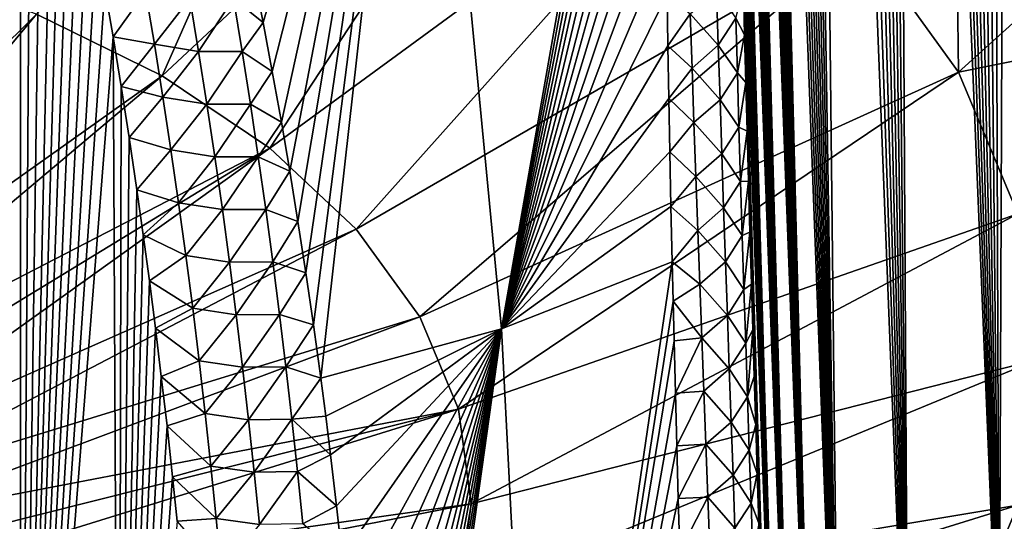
# Model space of a CAD drawing. Header units: metres. Extents: x -109 to 109, y -452 to 89.
# Tile 421 of 656: x 83.18 to 94.08, y -64.92 to -59.37. Entities that reach past the tile are written whole.
import ezdxf

# ---------------------------------------------------------------- set-up
doc = ezdxf.new("R2010")
doc.units = ezdxf.units.M
doc.layers.add('solid_k244270000c71_000_01_01', color=7, linetype='CONTINUOUS')

msp = doc.modelspace()

# ---------------------------------------------------------------- linework, layer by layer
at = {"layer": 'solid_k244270000c71_000_01_01'}
for points in [[(94.022644, -67.019218, 34.577629), (93.244164, -38.08292, 15.600641), (93.391479, -38.019226, 15.836111)], [(94.022644, -67.019218, 34.577629), (93.391479, -38.019226, 15.836111), (93.550964, -37.984489, 16.102036)], [(94.022644, -67.019218, 34.577629), (93.550964, -37.984489, 16.102036), (93.726509, -37.983807, 16.406855)], [(94.022644, -67.019218, 34.577629), (93.726509, -37.983807, 16.406855), (93.921356, -38.025181, 16.758844)], [(94.022644, -67.019218, 34.577629), (93.921356, -38.025181, 16.758844), (94.138138, -38.119164, 17.166239)], [(94.022644, -67.019218, 34.577629), (93.106247, -38.172516, 15.389776), (93.244164, -38.08292, 15.600641)], [(95.265274, -65.832581, 36.040886), (94.022644, -67.019218, 34.577629), (94.138138, -38.119164, 17.166239)], [(94.022644, -67.019218, 34.577629), (92.97493, -38.287556, 15.198542), (93.106247, -38.172516, 15.389776)], [(94.022644, -67.019218, 34.577629), (92.847725, -38.429184, 15.022923), (92.97493, -38.287556, 15.198542)], [(93.016296, -68.066841, 32.850117), (92.722656, -38.600571, 14.860564), (92.847725, -38.429184, 15.022923)], [(94.022644, -67.019218, 34.577629), (93.016296, -68.066841, 32.850117), (92.847725, -38.429184, 15.022923)], [(93.016296, -68.066841, 32.850117), (92.597656, -38.807274, 14.709655), (92.722656, -38.600571, 14.860564)], [(93.016296, -68.066841, 32.850117), (92.471344, -39.056278, 14.570004), (92.597656, -38.807274, 14.709655)], [(93.016296, -68.066841, 32.850117), (92.342567, -39.357655, 14.442955), (92.471344, -39.056278, 14.570004)], [(93.016296, -68.066841, 32.850117), (92.210732, -39.723488, 14.331423), (92.342567, -39.357655, 14.442955)], [(93.016296, -68.066841, 32.850117), (92.076813, -40.165485, 14.241096), (92.210732, -39.723488, 14.331423)], [(93.016296, -68.066841, 32.850117), (91.942688, -40.69426, 14.178947), (92.076813, -40.165485, 14.241096)], [(92.255592, -68.965515, 30.86268), (91.810715, -41.319534, 14.152598), (91.942688, -40.69426, 14.178947)], [(93.016296, -68.066841, 32.850117), (92.255592, -68.965515, 30.86268), (91.942688, -40.69426, 14.178947)], [(92.255592, -68.965515, 30.86268), (91.746254, -41.671303, 14.155176), (91.810715, -41.319534, 14.152598)], [(92.255592, -68.965515, 30.86268), (91.68322, -42.051617, 14.170082), (91.746254, -41.671303, 14.155176)], [(92.255592, -68.965515, 30.86268), (91.621849, -42.461643, 14.198122), (91.68322, -42.051617, 14.170082)], [(92.255592, -68.965515, 30.86268), (91.562416, -42.902866, 14.240331), (91.621849, -42.461643, 14.198122)], [(92.255592, -68.965515, 30.86268), (91.505249, -43.377674, 14.298508), (91.562416, -42.902866, 14.240331)], [(92.255592, -68.965515, 30.86268), (91.4506, -43.887009, 14.373331), (91.505249, -43.377674, 14.298508)], [(92.255592, -68.965515, 30.86268), (91.398811, -44.43383, 14.467003), (91.4506, -43.887009, 14.373331)], [(92.255592, -68.965515, 30.86268), (91.350182, -45.019722, 14.580708), (91.398811, -44.43383, 14.467003)], [(91.972298, -69.353317, 29.77116), (91.319656, -45.433128, 14.668466), (91.350182, -45.019722, 14.580708)], [(92.255592, -68.965515, 30.86268), (91.972298, -69.353317, 29.77116), (91.350182, -45.019722, 14.580708)], [(91.972298, -69.353317, 29.77116), (91.290764, -45.865513, 14.766369), (91.319656, -45.433128, 14.668466)], [(91.972298, -69.353317, 29.77116), (91.263649, -46.318413, 14.875616), (91.290764, -45.865513, 14.766369)], [(91.972298, -69.353317, 29.77116), (91.238327, -46.791275, 14.995774), (91.263649, -46.318413, 14.875616)], [(91.972298, -69.353317, 29.77116), (91.215004, -47.286301, 15.128642), (91.238327, -46.791275, 14.995774)], [(91.972298, -69.353317, 29.77116), (91.193703, -47.803459, 15.27417), (91.215004, -47.286301, 15.128642)], [(91.972298, -69.353317, 29.77116), (91.174545, -48.343712, 15.433206), (91.193703, -47.803459, 15.27417)], [(91.757278, -69.695786, 28.613926), (91.157715, -48.909081, 15.607457), (91.174545, -48.343712, 15.433206)], [(91.972298, -69.353317, 29.77116), (91.757278, -69.695786, 28.613926), (91.174545, -48.343712, 15.433206)], [(91.757278, -69.695786, 28.613926), (91.143196, -49.498829, 15.796306), (91.157715, -48.909081, 15.607457)], [(91.757278, -69.695786, 28.613926), (91.133965, -49.958813, 15.949035), (91.143196, -49.498829, 15.796306)], [(91.757278, -69.695786, 28.613926), (91.126205, -50.434528, 16.111782), (91.133965, -49.958813, 15.949035)], [(91.757278, -69.695786, 28.613926), (91.119881, -50.925243, 16.283892), (91.126205, -50.434528, 16.111782)], [(91.757278, -69.695786, 28.613926), (91.115105, -51.432449, 16.466789), (91.119881, -50.925243, 16.283892)], [(91.757278, -69.695786, 28.613926), (91.111984, -51.957386, 16.661663), (91.115105, -51.432449, 16.466789)], [(91.757278, -69.695786, 28.613926), (91.11042, -52.498913, 16.867392), (91.111984, -51.957386, 16.661663)], [(88.514854, -62.790352, 18.561483), (87.621178, -53.464222, 13.920864), (90.351044, -52.362946, 15.43154)], [(90.341232, -52.900475, 15.615675), (88.514854, -62.790352, 18.561483), (90.351044, -52.362946, 15.43154)], [(91.613785, -69.988739, 27.390369), (91.110519, -53.058212, 17.085194), (91.11042, -52.498913, 16.867392)], [(91.757278, -69.695786, 28.613926), (91.613785, -69.988739, 27.390369), (91.11042, -52.498913, 16.867392)], [(90.341232, -52.900475, 15.615675), (90.33371, -53.438198, 15.805707), (88.514854, -62.790352, 18.561483)], [(91.613785, -69.988739, 27.390369), (91.112411, -53.637104, 17.316927), (91.110519, -53.058212, 17.085194)], [(85.875214, -59.397694, 15.483384), (85.771118, -58.870399, 15.194627), (87.621178, -53.464222, 13.920864)], [(85.977371, -59.941822, 15.782797), (85.875214, -59.397694, 15.483384), (87.621178, -53.464222, 13.920864)], [(86.077843, -60.503712, 16.093752), (85.977371, -59.941822, 15.782797), (87.621178, -53.464222, 13.920864)], [(86.170441, -61.0457, 16.395624), (86.077843, -60.503712, 16.093752), (87.621178, -53.464222, 13.920864)], [(86.260841, -61.600887, 16.706758), (86.170441, -61.0457, 16.395624), (87.621178, -53.464222, 13.920864)], [(86.348412, -62.167889, 17.026438), (86.260841, -61.600887, 16.706758), (87.621178, -53.464222, 13.920864)], [(86.432533, -62.745331, 17.353918), (86.348412, -62.167889, 17.026438), (87.621178, -53.464222, 13.920864)], [(86.513451, -63.335842, 17.69088), (86.432533, -62.745331, 17.353918), (87.621178, -53.464222, 13.920864)], [(88.514854, -62.790352, 18.561483), (86.513451, -63.335842, 17.69088), (87.621178, -53.464222, 13.920864)], [(90.33371, -53.438198, 15.805707), (90.328079, -53.993, 16.007626), (88.514854, -62.790352, 18.561483)], [(91.613785, -69.988739, 27.390369), (91.115173, -54.113941, 17.511908), (91.112411, -53.637104, 17.316927)], [(90.328079, -53.993, 16.007626), (90.323792, -54.563469, 16.220795), (88.514854, -62.790352, 18.561483)], [(82.094749, -72.624504, 25.099007), (83.060974, -54.108059, 12.660812), (83.185005, -54.591045, 12.915944)], [(91.613785, -69.988739, 27.390369), (91.119026, -54.602776, 17.715239), (91.115173, -54.113941, 17.511908)], [(83.193443, -72.531944, 24.562874), (82.094749, -72.624504, 25.099007), (83.185005, -54.591045, 12.915944)], [(83.193443, -72.531944, 24.562874), (83.185005, -54.591045, 12.915944), (83.308792, -55.09119, 13.181071)], [(90.323792, -54.563469, 16.220795), (90.321251, -55.151329, 16.446566), (88.514854, -62.790352, 18.561483)], [(91.613785, -69.988739, 27.390369), (91.124046, -55.104675, 17.928106), (91.119026, -54.602776, 17.715239)], [(87.051567, -54.799007, 56.099972), (83.365547, -59.306496, 53.062702), (84.759262, -59.98925, 52.087624)], [(89.193558, -55.848328, 54.601387), (87.051567, -54.799007, 56.099972), (84.759262, -59.98925, 52.087624)], [(83.193443, -72.531944, 24.562874), (83.308792, -55.09119, 13.181071), (83.431999, -55.609825, 13.457208)], [(90.321251, -55.151329, 16.446566), (90.320908, -55.758415, 16.686401), (88.514854, -62.790352, 18.561483)], [(91.613785, -69.988739, 27.390369), (91.130318, -55.62072, 18.151699), (91.124046, -55.104675, 17.928106)], [(83.193443, -72.531944, 24.562874), (83.431999, -55.609825, 13.457208), (83.554153, -56.148964, 13.745919)], [(91.613785, -69.988739, 27.390369), (91.137794, -56.150627, 18.385681), (91.130318, -55.62072, 18.151699)], [(90.320908, -55.758415, 16.686401), (90.32225, -56.279194, 16.897373), (88.514854, -62.790352, 18.561483)], [(89.193558, -55.848328, 54.601387), (84.759262, -59.98925, 52.087624), (85.949615, -60.788654, 50.945957)], [(91.022987, -57.07692, 52.846775), (89.193558, -55.848328, 54.601387), (85.949615, -60.788654, 50.945957)], [(83.193443, -72.531944, 24.562874), (83.554153, -56.148964, 13.745919), (83.65126, -56.594597, 13.985593)], [(91.613785, -69.988739, 27.390369), (91.1464, -56.693707, 18.629307), (91.137794, -56.150627, 18.385681)], [(90.32225, -56.279194, 16.897373), (90.324539, -56.812065, 17.117733), (88.514854, -62.790352, 18.561483)], [(83.193443, -72.531944, 24.562874), (83.65126, -56.594597, 13.985593), (83.747849, -57.052734, 14.23285)], [(91.613785, -69.988739, 27.390369), (91.156242, -57.251289, 18.884108), (91.1464, -56.693707, 18.629307)], [(90.324539, -56.812065, 17.117733), (90.328056, -57.358105, 17.348404), (88.514854, -62.790352, 18.561483)], [(83.193443, -72.531944, 24.562874), (83.747849, -57.052734, 14.23285), (83.843575, -57.524601, 14.488676)], [(91.022987, -57.07692, 52.846775), (85.949615, -60.788654, 50.945957), (86.90728, -61.685024, 49.66581)], [(92.494812, -58.454536, 50.879333), (91.022987, -57.07692, 52.846775), (86.90728, -61.685024, 49.66581)], [(91.613785, -69.988739, 27.390369), (91.167389, -57.824711, 19.151632), (91.156242, -57.251289, 18.884108)], [(90.328056, -57.358105, 17.348404), (90.333076, -57.918476, 17.590397), (88.514854, -62.790352, 18.561483)], [(83.193443, -72.531944, 24.562874), (83.843575, -57.524601, 14.488676), (83.938095, -58.011406, 14.754061)], [(91.545441, -70.227119, 26.099672), (91.179825, -58.41431, 19.432184), (91.167389, -57.824711, 19.151632)], [(91.613785, -69.988739, 27.390369), (91.545441, -70.227119, 26.099672), (91.167389, -57.824711, 19.151632)], [(90.333076, -57.918476, 17.590397), (90.339867, -58.494335, 17.844748), (88.514854, -62.790352, 18.561483)], [(93.54792, -57.87973, 50.930786), (92.494812, -58.454536, 50.879333), (93.572792, -59.947258, 48.747509)], [(94.885963, -58.759335, 49.306023), (93.54792, -57.87973, 50.930786), (93.572792, -59.947258, 48.747509)], [(83.193443, -72.531944, 24.562874), (83.938095, -58.011406, 14.754061), (84.031525, -58.512817, 15.028746)], [(91.545441, -70.227119, 26.099672), (91.193443, -59.01881, 19.724201), (91.179825, -58.41431, 19.432184)], [(83.193443, -72.531944, 24.562874), (84.031525, -58.512817, 15.028746), (84.124084, -59.028061, 15.312122)], [(92.494812, -58.454536, 50.879333), (86.90728, -61.685024, 49.66581), (87.608688, -62.656284, 48.278706)], [(93.572792, -59.947258, 48.747509), (92.494812, -58.454536, 50.879333), (87.608688, -62.656284, 48.278706)], [(90.339867, -58.494335, 17.844748), (90.348137, -59.086735, 18.112064), (88.514854, -62.790352, 18.561483)], [(79.465775, -63.171432, 49.478439), (83.365547, -59.306496, 53.062702), (81.802773, -58.757198, 53.847176)], [(96.405663, -59.377026, 47.689861), (94.885963, -58.759335, 49.306023), (93.572792, -59.947258, 48.747509)], [(85.5466, -59.134377, 15.231928), (85.771118, -58.870399, 15.194627), (85.875214, -59.397694, 15.483384)], [(83.193443, -72.531944, 24.562874), (84.124084, -59.028061, 15.312122), (84.215309, -59.558628, 15.60545)], [(84.57299, -59.054806, 15.153845), (84.215309, -59.558628, 15.60545), (84.124084, -59.028061, 15.312122)], [(84.57299, -59.054806, 15.153845), (84.671799, -59.639961, 15.474557), (84.215309, -59.558628, 15.60545)], [(85.064034, -59.13435, 15.150333), (84.671799, -59.639961, 15.474557), (84.57299, -59.054806, 15.153845)], [(90.603127, -59.302208, 18.443144), (90.895988, -59.046684, 18.735929), (90.914566, -59.651146, 19.028704)], [(91.108147, -59.351109, 19.366009), (90.914566, -59.651146, 19.028704), (90.895988, -59.046684, 18.735929)], [(91.108147, -59.351109, 19.366009), (91.193443, -59.01881, 19.724201), (91.205742, -59.534817, 19.977537)], [(91.545441, -70.227119, 26.099672), (91.205742, -59.534817, 19.977537), (91.193443, -59.01881, 19.724201)], [(85.064034, -59.13435, 15.150333), (85.161247, -59.718639, 15.467814), (84.671799, -59.639961, 15.474557)], [(85.5466, -59.134377, 15.231928), (85.161247, -59.718639, 15.467814), (85.064034, -59.13435, 15.150333)], [(85.643227, -59.718487, 15.546586), (85.161247, -59.718639, 15.467814), (85.5466, -59.134377, 15.231928)], [(85.643227, -59.718487, 15.546586), (85.5466, -59.134377, 15.231928), (85.875214, -59.397694, 15.483384)], [(90.348137, -59.086735, 18.112064), (90.356911, -59.657055, 18.374529), (88.514854, -62.790352, 18.561483)], [(90.603127, -59.302208, 18.443144), (90.356911, -59.657055, 18.374529), (90.348137, -59.086735, 18.112064)], [(79.465775, -63.171432, 49.478439), (79.962067, -63.394451, 49.159943), (83.365547, -59.306496, 53.062702)], [(79.962067, -63.394451, 49.159943), (84.759262, -59.98925, 52.087624), (83.365547, -59.306496, 53.062702)], [(85.643227, -59.718487, 15.546586), (85.875214, -59.397694, 15.483384), (85.977371, -59.941822, 15.782797)], [(90.603127, -59.302208, 18.443144), (90.623596, -59.905315, 18.734364), (90.356911, -59.657055, 18.374529)], [(90.603127, -59.302208, 18.443144), (90.914566, -59.651146, 19.028704), (90.623596, -59.905315, 18.734364)], [(91.108147, -59.351109, 19.366009), (91.125145, -59.955982, 19.664526), (90.914566, -59.651146, 19.028704)], [(91.108147, -59.351109, 19.366009), (91.205742, -59.534817, 19.977537), (91.125145, -59.955982, 19.664526)], [(96.405663, -59.377026, 47.689861), (93.572792, -59.947258, 48.747509), (94.230385, -61.518322, 46.503796)], [(84.278702, -72.417961, 23.920357), (83.193443, -72.531944, 24.562874), (84.215309, -59.558628, 15.60545)], [(84.278702, -72.417961, 23.920357), (84.215309, -59.558628, 15.60545), (84.30471, -60.106041, 15.910009)], [(84.671799, -59.639961, 15.474557), (84.30471, -60.106041, 15.910009), (84.215309, -59.558628, 15.60545)], [(91.125145, -59.955982, 19.664526), (91.205742, -59.534817, 19.977537), (91.218964, -60.062824, 20.241127)], [(91.545441, -70.227119, 26.099672), (91.218964, -60.062824, 20.241127), (91.205742, -59.534817, 19.977537)], [(84.671799, -59.639961, 15.474557), (84.76577, -60.224907, 15.797199), (84.30471, -60.106041, 15.910009)], [(85.161247, -59.718639, 15.467814), (84.76577, -60.224907, 15.797199), (84.671799, -59.639961, 15.474557)], [(85.161247, -59.718639, 15.467814), (85.253685, -60.302567, 15.787263), (84.76577, -60.224907, 15.797199)], [(85.643227, -59.718487, 15.546586), (85.253685, -60.302567, 15.787263), (85.161247, -59.718639, 15.467814)], [(85.735115, -60.302101, 15.863255), (85.253685, -60.302567, 15.787263), (85.643227, -59.718487, 15.546586)], [(85.735115, -60.302101, 15.863255), (85.643227, -59.718487, 15.546586), (85.977371, -59.941822, 15.782797)], [(90.356911, -59.657055, 18.374529), (90.366783, -60.23946, 18.64781), (88.514854, -62.790352, 18.561483)], [(90.623596, -59.905315, 18.734364), (90.366783, -60.23946, 18.64781), (90.356911, -59.657055, 18.374529)], [(90.623596, -59.905315, 18.734364), (90.914566, -59.651146, 19.028704), (90.933708, -60.253448, 19.325781)], [(91.125145, -59.955982, 19.664526), (90.933708, -60.253448, 19.325781), (90.914566, -59.651146, 19.028704)], [(85.735115, -60.302101, 15.863255), (85.977371, -59.941822, 15.782797), (86.077843, -60.503712, 16.093752)], [(93.572792, -59.947258, 48.747509), (87.608688, -62.656284, 48.278706), (88.03656, -63.678524, 46.818798)], [(94.230385, -61.518322, 46.503796), (93.572792, -59.947258, 48.747509), (88.03656, -63.678524, 46.818798)], [(90.623596, -59.905315, 18.734364), (90.644531, -60.506191, 19.029875), (90.366783, -60.23946, 18.64781)], [(90.623596, -59.905315, 18.734364), (90.933708, -60.253448, 19.325781), (90.644531, -60.506191, 19.029875)], [(79.962067, -63.394451, 49.159943), (80.407867, -63.65015, 48.794765), (84.759262, -59.98925, 52.087624)], [(80.407867, -63.65015, 48.794765), (85.949615, -60.788654, 50.945957), (84.759262, -59.98925, 52.087624)], [(91.125145, -59.955982, 19.664526), (91.142761, -60.558762, 19.967302), (90.933708, -60.253448, 19.325781)], [(91.125145, -59.955982, 19.664526), (91.218964, -60.062824, 20.241127), (91.142761, -60.558762, 19.967302)], [(84.278702, -72.417961, 23.920357), (84.30471, -60.106041, 15.910009), (84.392258, -60.670635, 16.226086)], [(84.76577, -60.224907, 15.797199), (84.392258, -60.670635, 16.226086), (84.30471, -60.106041, 15.910009)], [(91.142761, -60.558762, 19.967302), (91.218964, -60.062824, 20.241127), (91.233139, -60.603615, 20.51606)], [(91.545441, -70.227119, 26.099672), (91.233139, -60.603615, 20.51606), (91.218964, -60.062824, 20.241127)], [(84.76577, -60.224907, 15.797199), (84.855042, -60.809582, 16.121765), (84.392258, -60.670635, 16.226086)], [(85.253685, -60.302567, 15.787263), (84.855042, -60.809582, 16.121765), (84.76577, -60.224907, 15.797199)], [(90.366783, -60.23946, 18.64781), (90.377869, -60.832355, 18.931572), (88.514854, -62.790352, 18.561483)], [(90.644531, -60.506191, 19.029875), (90.377869, -60.832355, 18.931572), (90.366783, -60.23946, 18.64781)], [(90.644531, -60.506191, 19.029875), (90.933708, -60.253448, 19.325781), (90.953331, -60.853607, 19.627068)], [(91.142761, -60.558762, 19.967302), (90.953331, -60.853607, 19.627068), (90.933708, -60.253448, 19.325781)], [(85.253685, -60.302567, 15.787263), (85.341499, -60.886078, 16.108673), (84.855042, -60.809582, 16.121765)], [(85.735115, -60.302101, 15.863255), (85.341499, -60.886078, 16.108673), (85.253685, -60.302567, 15.787263)], [(85.822395, -60.885174, 16.181932), (85.341499, -60.886078, 16.108673), (85.735115, -60.302101, 15.863255)], [(85.822395, -60.885174, 16.181932), (85.735115, -60.302101, 15.863255), (86.077843, -60.503712, 16.093752)], [(85.822395, -60.885174, 16.181932), (86.077843, -60.503712, 16.093752), (86.170441, -61.0457, 16.395624)], [(90.644531, -60.506191, 19.029875), (90.665848, -61.104858, 19.329586), (90.377869, -60.832355, 18.931572)], [(90.644531, -60.506191, 19.029875), (90.953331, -60.853607, 19.627068), (90.665848, -61.104858, 19.329586)], [(91.142761, -60.558762, 19.967302), (91.160904, -61.159462, 20.274246), (90.953331, -60.853607, 19.627068)], [(91.142761, -60.558762, 19.967302), (91.233139, -60.603615, 20.51606), (91.160904, -61.159462, 20.274246)], [(84.278702, -72.417961, 23.920357), (84.392258, -60.670635, 16.226086), (84.478477, -61.250912, 16.552425)], [(84.855042, -60.809582, 16.121765), (84.478477, -61.250912, 16.552425), (84.392258, -60.670635, 16.226086)], [(91.160904, -61.159462, 20.274246), (91.233139, -60.603615, 20.51606), (91.248177, -61.156132, 20.800999)], [(91.545441, -70.227119, 26.099672), (91.248177, -61.156132, 20.800999), (91.233139, -60.603615, 20.51606)], [(80.407867, -63.65015, 48.794765), (80.796684, -63.934803, 48.388233), (85.949615, -60.788654, 50.945957)], [(80.796684, -63.934803, 48.388233), (81.122849, -64.24427, 47.946274), (85.949615, -60.788654, 50.945957)], [(81.122849, -64.24427, 47.946274), (86.90728, -61.685024, 49.66581), (85.949615, -60.788654, 50.945957)], [(84.855042, -60.809582, 16.121765), (84.93972, -61.393925, 16.44825), (84.478477, -61.250912, 16.552425)], [(85.341499, -60.886078, 16.108673), (84.93972, -61.393925, 16.44825), (84.855042, -60.809582, 16.121765)], [(85.341499, -60.886078, 16.108673), (85.424789, -61.469124, 16.432043), (84.93972, -61.393925, 16.44825)], [(85.822395, -60.885174, 16.181932), (85.424789, -61.469124, 16.432043), (85.341499, -60.886078, 16.108673)], [(85.905174, -61.467663, 16.502615), (85.424789, -61.469124, 16.432043), (85.822395, -60.885174, 16.181932)], [(85.905174, -61.467663, 16.502615), (85.822395, -60.885174, 16.181932), (86.170441, -61.0457, 16.395624)], [(90.377869, -60.832355, 18.931572), (90.390343, -61.434155, 19.225464), (88.514854, -62.790352, 18.561483)], [(90.665848, -61.104858, 19.329586), (90.390343, -61.434155, 19.225464), (90.377869, -60.832355, 18.931572)], [(90.665848, -61.104858, 19.329586), (90.953331, -60.853607, 19.627068), (90.973366, -61.451637, 19.932478)], [(91.160904, -61.159462, 20.274246), (90.973366, -61.451637, 19.932478), (90.953331, -60.853607, 19.627068)], [(85.905174, -61.467663, 16.502615), (86.170441, -61.0457, 16.395624), (86.260841, -61.600887, 16.706758)], [(90.665848, -61.104858, 19.329586), (90.687477, -61.70134, 19.633413), (90.390343, -61.434155, 19.225464)], [(90.665848, -61.104858, 19.329586), (90.973366, -61.451637, 19.932478), (90.687477, -61.70134, 19.633413)], [(84.278702, -72.417961, 23.920357), (84.478477, -61.250912, 16.552425), (84.548859, -61.747524, 16.833204)], [(84.93972, -61.393925, 16.44825), (84.548859, -61.747524, 16.833204), (84.478477, -61.250912, 16.552425)], [(91.160904, -61.159462, 20.274246), (91.17952, -61.758076, 20.585283), (90.973366, -61.451637, 19.932478)], [(91.160904, -61.159462, 20.274246), (91.248177, -61.156132, 20.800999), (91.17952, -61.758076, 20.585283)], [(91.17952, -61.758076, 20.585283), (91.248177, -61.156132, 20.800999), (91.264015, -61.720047, 21.095467)], [(91.545441, -70.227119, 26.099672), (91.264015, -61.720047, 21.095467), (91.248177, -61.156132, 20.800999)], [(84.93972, -61.393925, 16.44825), (85.01992, -61.977882, 16.776648), (84.548859, -61.747524, 16.833204)], [(85.424789, -61.469124, 16.432043), (85.01992, -61.977882, 16.776648), (84.93972, -61.393925, 16.44825)], [(85.424789, -61.469124, 16.432043), (85.503677, -62.051659, 16.757368), (85.01992, -61.977882, 16.776648)], [(85.905174, -61.467663, 16.502615), (85.503677, -62.051659, 16.757368), (85.424789, -61.469124, 16.432043)], [(85.983574, -62.049526, 16.8253), (85.503677, -62.051659, 16.757368), (85.905174, -61.467663, 16.502615)], [(85.983574, -62.049526, 16.8253), (85.905174, -61.467663, 16.502615), (86.260841, -61.600887, 16.706758)], [(90.390343, -61.434155, 19.225464), (90.404182, -62.047565, 19.531033), (88.514854, -62.790352, 18.561483)], [(90.687477, -61.70134, 19.633413), (90.404182, -62.047565, 19.531033), (90.390343, -61.434155, 19.225464)], [(90.687477, -61.70134, 19.633413), (90.973366, -61.451637, 19.932478), (90.993759, -62.047543, 20.24194)], [(91.17952, -61.758076, 20.585283), (90.993759, -62.047543, 20.24194), (90.973366, -61.451637, 19.932478)], [(94.230385, -61.518322, 46.503796), (88.03656, -63.678524, 46.818798), (88.180367, -64.72657, 45.322033)], [(94.230385, -61.518322, 46.503796), (88.180367, -64.72657, 45.322033), (94.451401, -63.129051, 44.203438)], [(81.122849, -64.24427, 47.946274), (81.381607, -64.574028, 47.475327), (86.90728, -61.685024, 49.66581)], [(81.381607, -64.574028, 47.475327), (87.608688, -62.656284, 48.278706), (86.90728, -61.685024, 49.66581)], [(85.983574, -62.049526, 16.8253), (86.260841, -61.600887, 16.706758), (86.348412, -62.167889, 17.026438)], [(84.278702, -72.417961, 23.920357), (84.548859, -61.747524, 16.833204), (84.617462, -62.257015, 17.122959)], [(85.01992, -61.977882, 16.776648), (84.617462, -62.257015, 17.122959), (84.548859, -61.747524, 16.833204)], [(90.687477, -61.70134, 19.633413), (90.709373, -62.295643, 19.941288), (90.404182, -62.047565, 19.531033)], [(90.687477, -61.70134, 19.633413), (90.993759, -62.047543, 20.24194), (90.709373, -62.295643, 19.941288)], [(91.17952, -61.758076, 20.585283), (91.198547, -62.354614, 20.900349), (90.993759, -62.047543, 20.24194)], [(91.17952, -61.758076, 20.585283), (91.264015, -61.720047, 21.095467), (91.198547, -62.354614, 20.900349)], [(91.198547, -62.354614, 20.900349), (91.264015, -61.720047, 21.095467), (91.280739, -62.296677, 21.401134)], [(91.545441, -70.227119, 26.099672), (91.280739, -62.296677, 21.401134), (91.264015, -61.720047, 21.095467)], [(85.01992, -61.977882, 16.776648), (85.095764, -62.561394, 17.106951), (84.617462, -62.257015, 17.122959)], [(85.503677, -62.051659, 16.757368), (85.095764, -62.561394, 17.106951), (85.01992, -61.977882, 16.776648)], [(85.503677, -62.051659, 16.757368), (85.57827, -62.633629, 17.084642), (85.095764, -62.561394, 17.106951)], [(85.983574, -62.049526, 16.8253), (85.57827, -62.633629, 17.084642), (85.503677, -62.051659, 16.757368)], [(86.057709, -62.630722, 17.149984), (85.57827, -62.633629, 17.084642), (85.983574, -62.049526, 16.8253)], [(86.057709, -62.630722, 17.149984), (85.983574, -62.049526, 16.8253), (86.348412, -62.167889, 17.026438)], [(88.974251, -71.752228, 23.865316), (88.514854, -62.790352, 18.561483), (90.404182, -62.047565, 19.531033)], [(90.414459, -62.481716, 19.75083), (88.974251, -71.752228, 23.865316), (90.404182, -62.047565, 19.531033)], [(90.709373, -62.295643, 19.941288), (90.414459, -62.481716, 19.75083), (90.404182, -62.047565, 19.531033)], [(90.709373, -62.295643, 19.941288), (90.993759, -62.047543, 20.24194), (91.01445, -62.641331, 20.555391)], [(91.198547, -62.354614, 20.900349), (91.01445, -62.641331, 20.555391), (90.993759, -62.047543, 20.24194)], [(86.057709, -62.630722, 17.149984), (86.348412, -62.167889, 17.026438), (86.432533, -62.745331, 17.353918)], [(84.278702, -72.417961, 23.920357), (84.617462, -62.257015, 17.122959), (84.683891, -62.780327, 17.422577)], [(85.095764, -62.561394, 17.106951), (84.683891, -62.780327, 17.422577), (84.617462, -62.257015, 17.122959)], [(90.709373, -62.295643, 19.941288), (90.731468, -62.887775, 20.253149), (90.414459, -62.481716, 19.75083)], [(90.709373, -62.295643, 19.941288), (91.01445, -62.641331, 20.555391), (90.731468, -62.887775, 20.253149)], [(91.198547, -62.354614, 20.900349), (91.280739, -62.296677, 21.401134), (91.217941, -62.94907, 21.219378)], [(91.217941, -62.94907, 21.219378), (91.280739, -62.296677, 21.401134), (91.295815, -62.802048, 21.673313)], [(91.545441, -70.227119, 26.099672), (91.295815, -62.802048, 21.673313), (91.280739, -62.296677, 21.401134)], [(91.198547, -62.354614, 20.900349), (91.217941, -62.94907, 21.219378), (91.01445, -62.641331, 20.555391)], [(85.095764, -62.561394, 17.106951), (85.167351, -63.144413, 17.439156), (84.683891, -62.780327, 17.422577)], [(85.57827, -62.633629, 17.084642), (85.167351, -63.144413, 17.439156), (85.095764, -62.561394, 17.106951)], [(90.414459, -62.481716, 19.75083), (90.425201, -62.92049, 19.97591), (88.974251, -71.752228, 23.865316)], [(90.731468, -62.887775, 20.253149), (90.425201, -62.92049, 19.97591), (90.414459, -62.481716, 19.75083)], [(81.381607, -64.574028, 47.475327), (81.569176, -64.919289, 46.98225), (87.608688, -62.656284, 48.278706)], [(81.569176, -64.919289, 46.98225), (88.03656, -63.678524, 46.818798), (87.608688, -62.656284, 48.278706)], [(85.57827, -62.633629, 17.084642), (85.648674, -63.214993, 17.413862), (85.167351, -63.144413, 17.439156)], [(86.057709, -62.630722, 17.149984), (85.648674, -63.214993, 17.413862), (85.57827, -62.633629, 17.084642)], [(86.127678, -63.211212, 17.476665), (85.648674, -63.214993, 17.413862), (86.057709, -62.630722, 17.149984)], [(86.127678, -63.211212, 17.476665), (86.057709, -62.630722, 17.149984), (86.432533, -62.745331, 17.353918)], [(90.731468, -62.887775, 20.253149), (91.01445, -62.641331, 20.555391), (91.035385, -63.233006, 20.872766)], [(91.217941, -62.94907, 21.219378), (91.035385, -63.233006, 20.872766), (91.01445, -62.641331, 20.555391)], [(84.278702, -72.417961, 23.920357), (84.683891, -62.780327, 17.422577), (84.748627, -63.316246, 17.731009)], [(85.167351, -63.144413, 17.439156), (84.748627, -63.316246, 17.731009), (84.683891, -62.780327, 17.422577)], [(86.127678, -63.211212, 17.476665), (86.432533, -62.745331, 17.353918), (86.513451, -63.335842, 17.69088)], [(86.568275, -63.757183, 17.932705), (86.513451, -63.335842, 17.69088), (88.514854, -62.790352, 18.561483)], [(86.621399, -64.183899, 18.178835), (86.568275, -63.757183, 17.932705), (88.514854, -62.790352, 18.561483)], [(86.687927, -64.747581, 18.505867), (86.621399, -64.183899, 18.178835), (88.514854, -62.790352, 18.561483)], [(86.750732, -65.315285, 18.837416), (86.687927, -64.747581, 18.505867), (88.514854, -62.790352, 18.561483)], [(86.809395, -65.884132, 19.171818), (86.750732, -65.315285, 18.837416), (88.514854, -62.790352, 18.561483)], [(86.863998, -66.456093, 19.51022), (86.809395, -65.884132, 19.171818), (88.514854, -62.790352, 18.561483)], [(86.914711, -67.032784, 19.853674), (86.863998, -66.456093, 19.51022), (88.514854, -62.790352, 18.561483)], [(86.961418, -67.612877, 20.201494), (86.914711, -67.032784, 19.853674), (88.514854, -62.790352, 18.561483)], [(87.004028, -68.19503, 20.552969), (86.961418, -67.612877, 20.201494), (88.514854, -62.790352, 18.561483)], [(87.037895, -68.705078, 20.862928), (87.004028, -68.19503, 20.552969), (88.514854, -62.790352, 18.561483)], [(87.06852, -69.214935, 21.174683), (87.037895, -68.705078, 20.862928), (88.514854, -62.790352, 18.561483)], [(87.095909, -69.72538, 21.488689), (87.06852, -69.214935, 21.174683), (88.514854, -62.790352, 18.561483)], [(87.120033, -70.236748, 21.805162), (87.095909, -69.72538, 21.488689), (88.514854, -62.790352, 18.561483)], [(87.140877, -70.749008, 22.124111), (87.120033, -70.236748, 21.805162), (88.514854, -62.790352, 18.561483)], [(87.158417, -71.262146, 22.445545), (87.140877, -70.749008, 22.124111), (88.514854, -62.790352, 18.561483)], [(87.17263, -71.776146, 22.769474), (87.158417, -71.262146, 22.445545), (88.514854, -62.790352, 18.561483)], [(87.183487, -72.29097, 23.095911), (87.17263, -71.776146, 22.769474), (88.514854, -62.790352, 18.561483)], [(88.974251, -71.752228, 23.865316), (87.183487, -72.29097, 23.095911), (88.514854, -62.790352, 18.561483)], [(90.731468, -62.887775, 20.253149), (90.439934, -63.501236, 20.27837), (90.425201, -62.92049, 19.97591)], [(90.731468, -62.887775, 20.253149), (90.753716, -63.477749, 20.56893), (90.439934, -63.501236, 20.27837)], [(90.731468, -62.887775, 20.253149), (91.035385, -63.233006, 20.872766), (90.753716, -63.477749, 20.56893)], [(91.217941, -62.94907, 21.219378), (91.295815, -62.802048, 21.673313), (91.237633, -63.541447, 21.542305)], [(91.237633, -63.541447, 21.542305), (91.295815, -62.802048, 21.673313), (91.311607, -63.318558, 21.955997)], [(91.545441, -70.227119, 26.099672), (91.311607, -63.318558, 21.955997), (91.295815, -62.802048, 21.673313)], [(90.425201, -62.92049, 19.97591), (90.439934, -63.501236, 20.27837), (88.974251, -71.752228, 23.865316)], [(91.217941, -62.94907, 21.219378), (91.237633, -63.541447, 21.542305), (91.035385, -63.233006, 20.872766)], [(85.167351, -63.144413, 17.439156), (85.234764, -63.726887, 17.77326), (84.748627, -63.316246, 17.731009)], [(85.648674, -63.214993, 17.413862), (85.234764, -63.726887, 17.77326), (85.167351, -63.144413, 17.439156)], [(85.648674, -63.214993, 17.413862), (85.714973, -63.795712, 17.745026), (85.234764, -63.726887, 17.77326)], [(86.127678, -63.211212, 17.476665), (85.714973, -63.795712, 17.745026), (85.648674, -63.214993, 17.413862)], [(86.193565, -63.790966, 17.805342), (85.714973, -63.795712, 17.745026), (86.127678, -63.211212, 17.476665)], [(86.193565, -63.790966, 17.805342), (86.127678, -63.211212, 17.476665), (86.513451, -63.335842, 17.69088)], [(94.451401, -63.129051, 44.203438), (88.180367, -64.72657, 45.322033), (88.03656, -65.774612, 43.825268)], [(94.230385, -64.739777, 41.90308), (94.451401, -63.129051, 44.203438), (88.03656, -65.774612, 43.825268)], [(84.278702, -72.417961, 23.920357), (84.748627, -63.316246, 17.731009), (84.811852, -63.864346, 18.047886)], [(85.234764, -63.726887, 17.77326), (84.811852, -63.864346, 18.047886), (84.748627, -63.316246, 17.731009)], [(90.753716, -63.477749, 20.56893), (91.035385, -63.233006, 20.872766), (91.056511, -63.822571, 21.194004)], [(91.237633, -63.541447, 21.542305), (91.056511, -63.822571, 21.194004), (91.035385, -63.233006, 20.872766)], [(91.237633, -63.541447, 21.542305), (91.311607, -63.318558, 21.955997), (91.328148, -63.847408, 22.249851)], [(91.545441, -70.227119, 26.099672), (91.328148, -63.847408, 22.249851), (91.311607, -63.318558, 21.955997)], [(86.193565, -63.790966, 17.805342), (86.513451, -63.335842, 17.69088), (86.568275, -63.757183, 17.932705)], [(90.439934, -63.501236, 20.27837), (90.455315, -64.084633, 20.587458), (88.974251, -71.752228, 23.865316)], [(90.753716, -63.477749, 20.56893), (90.455315, -64.084633, 20.587458), (90.439934, -63.501236, 20.27837)], [(90.753716, -63.477749, 20.56893), (90.77607, -64.065575, 20.888571), (90.455315, -64.084633, 20.587458)], [(90.753716, -63.477749, 20.56893), (91.056511, -63.822571, 21.194004), (90.77607, -64.065575, 20.888571)], [(91.237633, -63.541447, 21.542305), (91.257576, -64.131737, 21.869068), (91.056511, -63.822571, 21.194004)], [(91.237633, -63.541447, 21.542305), (91.328148, -63.847408, 22.249851), (91.257576, -64.131737, 21.869068)], [(81.569176, -64.919289, 46.98225), (81.682823, -65.274986, 46.474258), (88.03656, -63.678524, 46.818798)], [(81.682823, -65.274986, 46.474258), (81.720886, -65.635933, 45.958775), (88.03656, -63.678524, 46.818798)], [(88.03656, -63.678524, 46.818798), (81.720886, -65.635933, 45.958775), (88.180367, -64.72657, 45.322033)], [(85.234764, -63.726887, 17.77326), (85.298073, -64.308777, 18.109257), (84.811852, -63.864346, 18.047886)], [(85.714973, -63.795712, 17.745026), (85.298073, -64.308777, 18.109257), (85.234764, -63.726887, 17.77326)], [(86.193565, -63.790966, 17.805342), (86.568275, -63.757183, 17.932705), (86.621399, -64.183899, 18.178835)], [(98.164948, -63.682747, 40.386688), (94.230385, -64.739777, 41.90308), (93.572792, -66.310844, 39.659367)], [(96.405273, -65.122284, 39.485012), (98.164948, -63.682747, 40.386688), (93.572792, -66.310844, 39.659367)], [(84.278702, -72.417961, 23.920357), (84.811852, -63.864346, 18.047886), (84.873016, -64.426109, 18.374557)], [(85.298073, -64.308777, 18.109257), (84.873016, -64.426109, 18.374557), (84.811852, -63.864346, 18.047886)], [(85.714973, -63.795712, 17.745026), (85.777237, -64.375748, 18.078131), (85.298073, -64.308777, 18.109257)], [(86.193565, -63.790966, 17.805342), (85.777237, -64.375748, 18.078131), (85.714973, -63.795712, 17.745026)], [(86.25544, -64.369942, 18.136011), (85.777237, -64.375748, 18.078131), (86.193565, -63.790966, 17.805342)], [(86.25544, -64.369942, 18.136011), (86.193565, -63.790966, 17.805342), (86.621399, -64.183899, 18.178835)], [(90.77607, -64.065575, 20.888571), (91.056511, -63.822571, 21.194004), (91.077782, -64.410034, 21.519043)], [(91.257576, -64.131737, 21.869068), (91.077782, -64.410034, 21.519043), (91.056511, -63.822571, 21.194004)], [(91.257576, -64.131737, 21.869068), (91.328148, -63.847408, 22.249851), (91.345367, -64.389122, 22.554106)], [(91.545441, -70.227119, 26.099672), (91.345367, -64.389122, 22.554106), (91.328148, -63.847408, 22.249851)], [(90.455315, -64.084633, 20.587458), (90.471329, -64.667725, 20.901722), (88.974251, -71.752228, 23.865316)], [(90.77607, -64.065575, 20.888571), (90.471329, -64.667725, 20.901722), (90.455315, -64.084633, 20.587458)], [(90.77607, -64.065575, 20.888571), (90.79847, -64.65126, 21.212013), (90.471329, -64.667725, 20.901722)], [(90.77607, -64.065575, 20.888571), (91.077782, -64.410034, 21.519043), (90.79847, -64.65126, 21.212013)], [(86.25544, -64.369942, 18.136011), (86.621399, -64.183899, 18.178835), (86.687927, -64.747581, 18.505867)], [(91.257576, -64.131737, 21.869068), (91.277733, -64.719948, 22.199623), (91.077782, -64.410034, 21.519043)], [(91.257576, -64.131737, 21.869068), (91.345367, -64.389122, 22.554106), (91.277733, -64.719948, 22.199623)], [(85.298073, -64.308777, 18.109257), (85.357361, -64.890038, 18.447145), (84.873016, -64.426109, 18.374557)], [(85.777237, -64.375748, 18.078131), (85.357361, -64.890038, 18.447145), (85.298073, -64.308777, 18.109257)], [(85.777237, -64.375748, 18.078131), (85.835548, -64.955063, 18.413174), (85.357361, -64.890038, 18.447145)], [(86.25544, -64.369942, 18.136011), (85.835548, -64.955063, 18.413174), (85.777237, -64.375748, 18.078131)], [(86.313385, -64.94812, 18.46867), (85.835548, -64.955063, 18.413174), (86.25544, -64.369942, 18.136011)], [(86.313385, -64.94812, 18.46867), (86.25544, -64.369942, 18.136011), (86.687927, -64.747581, 18.505867)], [(90.79847, -64.65126, 21.212013), (91.077782, -64.410034, 21.519043), (91.099159, -64.995384, 21.847841)], [(91.277733, -64.719948, 22.199623), (91.099159, -64.995384, 21.847841), (91.077782, -64.410034, 21.519043)], [(91.277733, -64.719948, 22.199623), (91.345367, -64.389122, 22.554106), (91.363235, -64.941887, 22.868282)], [(91.545441, -70.227119, 26.099672), (91.363235, -64.941887, 22.868282), (91.345367, -64.389122, 22.554106)], [(84.278702, -72.417961, 23.920357), (84.873016, -64.426109, 18.374557), (84.92337, -64.919624, 18.66338)], [(85.357361, -64.890038, 18.447145), (84.92337, -64.919624, 18.66338), (84.873016, -64.426109, 18.374557)], [(81.682823, -65.996857, 45.443314), (88.180367, -64.72657, 45.322033), (81.720886, -65.635933, 45.958775)], [(81.682823, -65.996857, 45.443314), (88.03656, -65.774612, 43.825268), (88.180367, -64.72657, 45.322033)], [(94.230385, -64.739777, 41.90308), (88.03656, -65.774612, 43.825268), (87.608688, -66.796852, 42.36536)], [(93.572792, -66.310844, 39.659367), (94.230385, -64.739777, 41.90308), (87.608688, -66.796852, 42.36536)], [(90.471329, -64.667725, 20.901722), (90.488083, -65.252502, 21.22234), (88.974251, -71.752228, 23.865316)], [(90.79847, -64.65126, 21.212013), (90.488083, -65.252502, 21.22234), (90.471329, -64.667725, 20.901722)], [(90.79847, -64.65126, 21.212013), (90.820892, -65.234795, 21.539215), (90.488083, -65.252502, 21.22234)], [(90.79847, -64.65126, 21.212013), (91.099159, -64.995384, 21.847841), (90.820892, -65.234795, 21.539215)], [(91.277733, -64.719948, 22.199623), (91.298065, -65.306053, 22.53392), (91.099159, -64.995384, 21.847841)], [(91.277733, -64.719948, 22.199623), (91.363235, -64.941887, 22.868282), (91.298065, -65.306053, 22.53392)], [(86.313385, -64.94812, 18.46867), (86.687927, -64.747581, 18.505867), (86.750732, -65.315285, 18.837416)], [(85.357361, -64.890038, 18.447145), (85.412697, -65.470627, 18.786919), (84.92337, -64.919624, 18.66338)], [(85.835548, -64.955063, 18.413174), (85.412697, -65.470627, 18.786919), (85.357361, -64.890038, 18.447145)]]:
    msp.add_3dface(points, dxfattribs=at)

doc.saveas('drawing.dxf')
